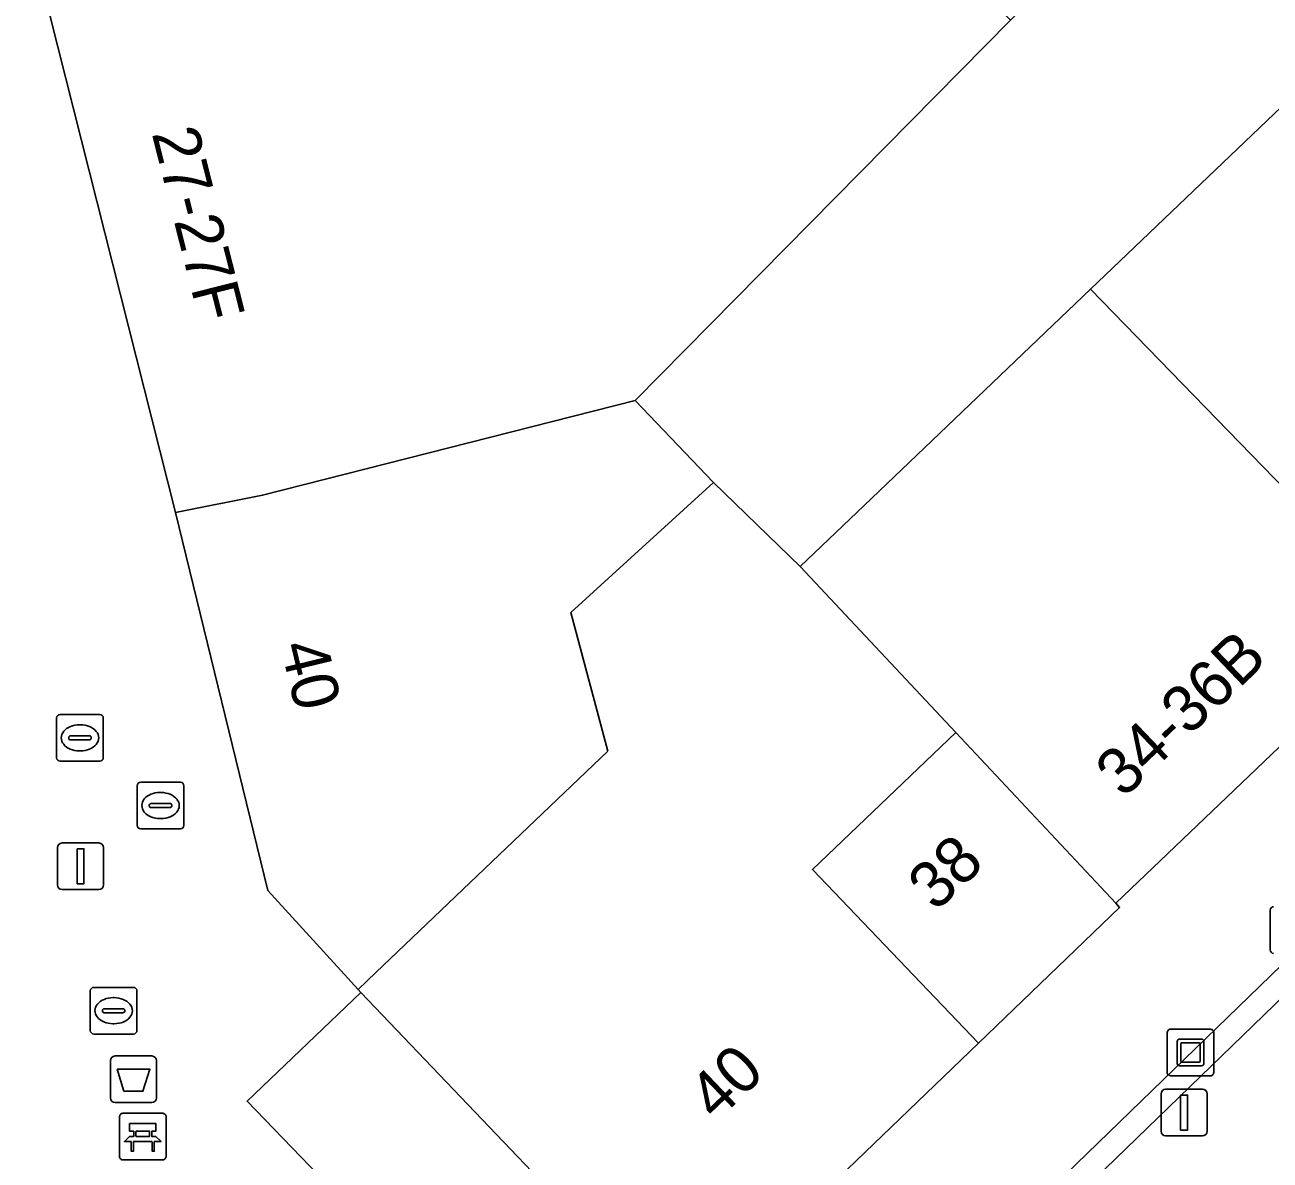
# Model space of a CAD drawing. Extents: x 161087 to 161926, y 382572 to 383873.
# Drawn here: x 161339.62 to 161366.32, y 383442.27 to 383466.61 of the extents above; entities that cross this region are included whole.
import ezdxf

# ---------------------------------------------------------------- set-up
doc = ezdxf.new("R2010")
doc.units = 0
for name, color, linetype in [('IMGEO_Afvalbak', 7, 'Continuous'), ('IMGEO_Bank', 7, 'Continuous'), ('IMGEO_Brandkraan', 7, 'Continuous'), ('IMGEO_Kolk', 7, 'Continuous'), ('IMGEO_Kunstobject', 7, 'Continuous'), ('IMGEO_Lichtmast', 7, 'Continuous'), ('IMGEO_Pand', 7, 'Continuous'), ('IMGEO_Pand_nummerreeks', 7, 'Continuous'), ('IMGEO_Pand_overbouw', 7, 'Continuous'), ('IMGEO_Rioolput', 7, 'Continuous'), ('IMGEO_Voetgangersgebied_open', 7, 'Continuous'), ('IMGEO_Voetpad_open', 7, 'Continuous')]:
    doc.layers.add(name, color=color, linetype=linetype)

msp = doc.modelspace()

# ---------------------------------------------------------------- linework, layer by layer
at = {"layer": 'IMGEO_Afvalbak'}
for p, q in [((161341.453, 383443.599), (161341.453, 383444.399)), ((161341.453, 383444.399), (161341.453, 383443.599)), ((161341.553, 383444.499), (161342.343, 383444.499)), ((161342.343, 383444.499), (161341.553, 383444.499)), ((161342.443, 383444.399), (161342.443, 383443.599)), ((161342.443, 383443.599), (161342.443, 383444.399)), ((161342.343, 383443.499), (161341.553, 383443.499)), ((161341.553, 383443.499), (161342.343, 383443.499))]:
    msp.add_line(p, q, dxfattribs=at)
msp.add_lwpolyline([(161341.596, 383444.213), (161342.3, 383444.213), (161342.151, 383443.743), (161341.745, 383443.743), (161341.596, 383444.213)], dxfattribs=at)
for centre, start, end in [((161341.553, 383444.399), 90, 180), ((161341.553, 383444.399), 90, 180), ((161342.343, 383444.399), 0, 90), ((161342.343, 383444.399), 360, 90), ((161341.553, 383443.599), 180, 270), ((161341.553, 383443.599), 180, 270), ((161342.343, 383443.599), 270, 0), ((161342.343, 383443.599), 270, 0)]:
    msp.add_arc(centre, 0.1, start, end, dxfattribs=at)
at = {"layer": 'IMGEO_Bank'}
for p, q in [((161341.649, 383442.346), (161341.649, 383443.187)), ((161341.649, 383443.187), (161341.649, 383442.346)), ((161341.724, 383443.271), (161342.565, 383443.271)), ((161342.565, 383443.271), (161341.724, 383443.271)), ((161342.649, 383443.196), (161342.649, 383442.355)), ((161342.649, 383442.355), (161342.649, 383443.196)), ((161341.958, 383442.777), (161341.958, 383442.883)), ((161342.002, 383442.883), (161342.002, 383442.777)), ((161342.29, 383442.889), (161342.008, 383442.889)), ((161342.296, 383442.777), (161342.296, 383442.883)), ((161342.34, 383442.883), (161342.34, 383442.777)), ((161342.346, 383442.669), (161341.953, 383442.669)), ((161342.008, 383442.771), (161342.29, 383442.771)), ((161342.574, 383442.271), (161341.733, 383442.271)), ((161341.733, 383442.271), (161342.574, 383442.271))]:
    msp.add_line(p, q, dxfattribs=at)
for points in [[(161341.952, 383442.889), (161341.866, 383442.889), (161341.866, 383443.05), (161342.429, 383443.05), (161342.429, 383442.889), (161342.346, 383442.889)], [(161341.896, 383442.669), (161341.754, 383442.669), (161341.866, 383442.771), (161341.952, 383442.771)], [(161341.946, 383442.662), (161341.946, 383442.455), (161341.903, 383442.455), (161341.903, 383442.662)], [(161342.346, 383442.771), (161342.429, 383442.771), (161342.541, 383442.669), (161342.402, 383442.669)], [(161342.396, 383442.662), (161342.396, 383442.455), (161342.352, 383442.455), (161342.352, 383442.662)]]:
    msp.add_lwpolyline(points, dxfattribs=at)
for centre, radius, start, end in [((161341.727, 383443.193), 0.0779, 92.4484, 184.2845), ((161341.727, 383443.193), 0.0779, 92.4484, 184.2845), ((161342.571, 383443.193), 0.0779, 2.4484, 94.2845), ((161342.571, 383443.193), 0.0779, 2.4484, 94.2845), ((161341.951, 383442.882), 0.00671, 2.8957, 87.1043), ((161341.951, 383442.778), 0.00671, 272.8957, 357.1043), ((161342.008, 383442.882), 0.00671, 92.8957, 177.1043), ((161342.008, 383442.778), 0.00671, 182.8957, 267.1043), ((161342.29, 383442.882), 0.00671, 2.8957, 87.1043), ((161342.29, 383442.778), 0.00671, 272.8957, 357.1043), ((161342.347, 383442.882), 0.00671, 92.8957, 177.1043), ((161342.347, 383442.778), 0.00671, 182.8957, 267.1043), ((161341.896, 383442.662), 0.00671, 2.8957, 87.1043), ((161341.953, 383442.662), 0.00671, 92.8957, 177.1043), ((161342.345, 383442.662), 0.00671, 2.8957, 87.1043), ((161342.402, 383442.662), 0.00671, 92.8957, 177.1043), ((161341.727, 383442.349), 0.0779, 182.4484, 274.2845), ((161341.727, 383442.349), 0.0779, 182.4484, 274.2845), ((161342.571, 383442.349), 0.0779, 272.4484, 4.2845), ((161342.571, 383442.349), 0.0779, 272.4484, 4.2845)]:
    msp.add_arc(centre, radius, start, end, dxfattribs=at)
at = {"layer": 'IMGEO_Brandkraan'}
for p, q in [((161342.029, 383449.442), (161342.029, 383450.294)), ((161342.104, 383450.368), (161342.956, 383450.368)), ((161343.03, 383450.294), (161343.03, 383449.442)), ((161342.517, 383450.148), (161342.542, 383450.148)), ((161342.288, 383449.862), (161342.288, 383449.874)), ((161342.726, 383449.825), (161342.328, 383449.825)), ((161342.331, 383449.911), (161342.729, 383449.911)), ((161342.772, 383449.874), (161342.772, 383449.862)), ((161342.54, 383449.588), (161342.515, 383449.588)), ((161342.956, 383449.368), (161342.104, 383449.368))]:
    msp.add_line(p, q, dxfattribs=at)
for points in [[(161342.029, 383449.442), (161342.029, 383450.294)], [(161342.104, 383450.368), (161342.956, 383450.368)], [(161343.03, 383450.294), (161343.03, 383449.442)], [(161342.956, 383449.368), (161342.104, 383449.368)]]:
    msp.add_lwpolyline(points, dxfattribs=at)
for centre, radius, start, end in [((161342.106, 383450.292), 0.0765, 91.552, 178.448), ((161342.106, 383450.292), 0.0765, 91.552, 178.448), ((161342.954, 383450.292), 0.0765, 1.552, 88.448), ((161342.954, 383450.292), 0.0765, 1.552, 88.448), ((161342.328, 383449.871), 0.0403, 85.8775, 175.7526), ((161342.325, 383449.861), 0.0366, 178.938, 274.7102), ((161342.729, 383449.868), 0.043, 264.8664, 352.4533), ((161342.733, 383449.873), 0.0386, 1.7309, 96.639), ((161342.106, 383449.444), 0.0765, 181.552, 268.448), ((161342.106, 383449.444), 0.0765, 181.552, 268.448), ((161342.954, 383449.444), 0.0765, 271.552, 358.448), ((161342.954, 383449.444), 0.0765, 271.552, 358.448)]:
    msp.add_arc(centre, radius, start, end, dxfattribs=at)
for centre, major_axis, ratio, start_param, end_param in [((161342.516, 383449.868), (-0.387, 0.002), 0.722429, 4.712389, 7.853982), ((161342.541, 383449.868), (-0.39, 0.002), 0.717154, 1.570796, 4.712389)]:
    msp.add_ellipse(centre, major_axis=major_axis, ratio=ratio, start_param=start_param, end_param=end_param, dxfattribs=at)
at = {"layer": 'IMGEO_Kolk'}
for p, q in [((161341.023, 383445.044), (161341.023, 383445.896)), ((161341.098, 383445.97), (161341.95, 383445.97)), ((161341.511, 383445.75), (161341.536, 383445.75)), ((161342.024, 383445.896), (161342.024, 383445.044)), ((161341.282, 383445.464), (161341.282, 383445.476)), ((161341.325, 383445.513), (161341.723, 383445.513)), ((161341.766, 383445.476), (161341.766, 383445.464)), ((161341.72, 383445.427), (161341.322, 383445.427)), ((161341.534, 383445.19), (161341.509, 383445.19)), ((161341.95, 383444.97), (161341.098, 383444.97))]:
    msp.add_line(p, q, dxfattribs=at)
for points in [[(161341.023, 383445.044), (161341.023, 383445.896)], [(161341.098, 383445.97), (161341.95, 383445.97)], [(161342.024, 383445.896), (161342.024, 383445.044)], [(161341.95, 383444.97), (161341.098, 383444.97)]]:
    msp.add_lwpolyline(points, dxfattribs=at)
for centre, radius, start, end in [((161341.1, 383445.894), 0.0765, 91.552, 178.448), ((161341.1, 383445.894), 0.0765, 91.552, 178.448), ((161341.948, 383445.894), 0.0765, 1.552, 88.448), ((161341.948, 383445.894), 0.0765, 1.552, 88.448), ((161341.322, 383445.473), 0.0403, 85.8775, 175.7526), ((161341.319, 383445.463), 0.0366, 178.938, 274.7102), ((161341.723, 383445.47), 0.043, 264.8664, 352.4533), ((161341.727, 383445.475), 0.0386, 1.7309, 96.639), ((161341.1, 383445.046), 0.0765, 181.552, 268.448), ((161341.1, 383445.046), 0.0765, 181.552, 268.448), ((161341.948, 383445.046), 0.0765, 271.552, 358.448), ((161341.948, 383445.046), 0.0765, 271.552, 358.448)]:
    msp.add_arc(centre, radius, start, end, dxfattribs=at)
for centre, major_axis, ratio, start_param, end_param in [((161341.51, 383445.47), (-0.387, 0.002), 0.722429, 4.712389, 7.853982), ((161341.535, 383445.47), (-0.39, 0.002), 0.717154, 1.570796, 4.712389)]:
    msp.add_ellipse(centre, major_axis=major_axis, ratio=ratio, start_param=start_param, end_param=end_param, dxfattribs=at)
at = {"layer": 'IMGEO_Kunstobject'}
for p, q in [((161364.117, 383444.99), (161364.117, 383444.149)), ((161364.117, 383444.99), (161364.117, 383444.149)), ((161365.033, 383445.074), (161364.192, 383445.074)), ((161365.033, 383445.074), (161364.192, 383445.074)), ((161365.117, 383444.158), (161365.117, 383444.999)), ((161365.117, 383444.158), (161365.117, 383444.999)), ((161364.331, 383444.338), (161364.331, 383444.812)), ((161364.381, 383444.862), (161364.855, 383444.862)), ((161364.411, 383444.762), (161364.411, 383444.388)), ((161364.805, 383444.782), (161364.431, 383444.782)), ((161364.825, 383444.388), (161364.825, 383444.762)), ((161364.905, 383444.812), (161364.905, 383444.338)), ((161364.855, 383444.288), (161364.381, 383444.288)), ((161364.431, 383444.368), (161364.805, 383444.368)), ((161364.201, 383444.074), (161365.042, 383444.074)), ((161364.201, 383444.074), (161365.042, 383444.074))]:
    msp.add_line(p, q, dxfattribs=at)
for centre, radius, start, end in [((161364.195, 383444.996), 0.0779, 92.4484, 184.2845), ((161364.195, 383444.996), 0.0779, 92.4484, 184.2845), ((161365.039, 383444.996), 0.0779, 2.4484, 94.2845), ((161365.039, 383444.996), 0.0779, 2.4484, 94.2845), ((161364.381, 383444.812), 0.05, 90, 180), ((161364.431, 383444.762), 0.02, 90, 180), ((161364.805, 383444.762), 0.02, 360, 90), ((161364.855, 383444.812), 0.05, 360, 90), ((161364.431, 383444.388), 0.02, 180, 270), ((161364.805, 383444.388), 0.02, 270, 0), ((161364.195, 383444.152), 0.0779, 182.4484, 274.2845), ((161364.195, 383444.152), 0.0779, 182.4484, 274.2845), ((161364.381, 383444.338), 0.05, 180, 270), ((161364.855, 383444.338), 0.05, 270, 0), ((161365.039, 383444.152), 0.0779, 272.4484, 4.2845), ((161365.039, 383444.152), 0.0779, 272.4484, 4.2845)]:
    msp.add_arc(centre, radius, start, end, dxfattribs=at)
at = {"layer": 'IMGEO_Lichtmast'}
for p, q in [((161340.318, 383448.166), (161340.318, 383448.966)), ((161340.318, 383448.966), (161340.318, 383448.166)), ((161340.418, 383449.066), (161341.208, 383449.066)), ((161341.208, 383449.066), (161340.418, 383449.066)), ((161341.308, 383448.966), (161341.308, 383448.166)), ((161341.308, 383448.166), (161341.308, 383448.966)), ((161341.208, 383448.066), (161340.418, 383448.066)), ((161340.418, 383448.066), (161341.208, 383448.066)), ((161363.984, 383442.885), (161363.984, 383443.685)), ((161363.984, 383443.685), (161363.984, 383442.885)), ((161364.084, 383443.785), (161364.874, 383443.785)), ((161364.874, 383443.785), (161364.084, 383443.785)), ((161364.974, 383443.685), (161364.974, 383442.885)), ((161364.974, 383442.885), (161364.974, 383443.685)), ((161364.874, 383442.785), (161364.084, 383442.785)), ((161364.084, 383442.785), (161364.874, 383442.785))]:
    msp.add_line(p, q, dxfattribs=at)
for points in [[(161340.738, 383448.941), (161340.888, 383448.941), (161340.888, 383448.191), (161340.738, 383448.191), (161340.738, 383448.941)], [(161364.404, 383443.66), (161364.554, 383443.66), (161364.554, 383442.91), (161364.404, 383442.91), (161364.404, 383443.66)]]:
    msp.add_lwpolyline(points, dxfattribs=at)
for centre, start, end in [((161340.418, 383448.966), 90, 180), ((161340.418, 383448.966), 90, 180), ((161341.208, 383448.966), 0, 90), ((161341.208, 383448.966), 360, 90), ((161340.418, 383448.166), 180, 270), ((161340.418, 383448.166), 180, 270), ((161341.208, 383448.166), 270, 0), ((161341.208, 383448.166), 270, 0), ((161364.084, 383443.685), 90, 180), ((161364.084, 383443.685), 90, 180), ((161364.874, 383443.685), 0, 90), ((161364.874, 383443.685), 360, 90), ((161364.084, 383442.885), 180, 270), ((161364.084, 383442.885), 180, 270), ((161364.874, 383442.885), 270, 0), ((161364.874, 383442.885), 270, 0)]:
    msp.add_arc(centre, 0.1, start, end, dxfattribs=at)
at = {"layer": 'IMGEO_Pand'}
for points in [[(161360.76, 383466.705), (161356.487, 383470.921), (161340.152, 383466.811), (161342.849, 383456.151), (161344.719, 383456.523), (161352.71, 383458.55)], [(161375.198, 383459.41), (161368.302, 383466.506), (161362.475, 383460.941), (161369.372, 383453.845), (161369.691, 383454.15)], [(161369.372, 383453.845), (161362.475, 383460.941), (161357.618, 383456.303), (161356.246, 383454.992), (161359.582, 383451.432), (161363.012, 383447.772)], [(161351.327, 383454.008), (161354.389, 383456.793), (161352.71, 383458.55), (161344.719, 383456.523), (161342.849, 383456.151), (161344.83, 383448.05), (161346.767, 383445.924), (161347.149, 383446.288), (161352.118, 383451.031)], [(161356.509, 383448.497), (161359.582, 383451.432), (161356.246, 383454.992), (161354.389, 383456.793), (161351.327, 383454.008), (161352.118, 383451.031), (161347.149, 383446.288), (161346.767, 383445.924), (161346.827, 383445.861), (161353.706, 383438.659), (161360.067, 383444.772)], [(161359.582, 383451.432), (161356.509, 383448.497), (161360.067, 383444.772), (161363.096, 383447.683), (161363.012, 383447.772)]]:
    msp.add_lwpolyline(points, close=True, dxfattribs=at)
at = {"layer": 'IMGEO_Pand_overbouw'}
msp.add_lwpolyline([(161346.827, 383445.861), (161344.385, 383443.529), (161351.305, 383436.352), (161353.706, 383438.659)], close=True, dxfattribs=at)
at = {"layer": 'IMGEO_Rioolput'}
for p, q in [((161340.301, 383450.894), (161340.301, 383451.746)), ((161340.376, 383451.82), (161341.228, 383451.82)), ((161340.789, 383451.6), (161340.814, 383451.6)), ((161341.302, 383451.746), (161341.302, 383450.894)), ((161340.56, 383451.314), (161340.56, 383451.326)), ((161340.603, 383451.363), (161341.001, 383451.363)), ((161341.044, 383451.326), (161341.044, 383451.314)), ((161340.998, 383451.277), (161340.6, 383451.277)), ((161341.228, 383450.82), (161340.376, 383450.82)), ((161340.812, 383451.04), (161340.787, 383451.04)), ((161366.323, 383446.774), (161366.323, 383447.626))]:
    msp.add_line(p, q, dxfattribs=at)
for points in [[(161340.301, 383450.894), (161340.301, 383451.746)], [(161340.376, 383451.82), (161341.228, 383451.82)], [(161341.302, 383451.746), (161341.302, 383450.894)], [(161341.228, 383450.82), (161340.376, 383450.82)], [(161366.323, 383446.774), (161366.323, 383447.626)]]:
    msp.add_lwpolyline(points, dxfattribs=at)
for centre, radius, start, end in [((161340.378, 383451.744), 0.0765, 91.552, 178.448), ((161340.378, 383451.744), 0.0765, 91.552, 178.448), ((161341.226, 383451.744), 0.0765, 1.552, 88.448), ((161341.226, 383451.744), 0.0765, 1.552, 88.448), ((161340.6, 383451.323), 0.0403, 85.8775, 175.7526), ((161341.005, 383451.325), 0.0386, 1.7309, 96.639), ((161340.597, 383451.313), 0.0366, 178.938, 274.7102), ((161341.001, 383451.32), 0.043, 264.8664, 352.4533), ((161340.378, 383450.896), 0.0765, 181.552, 268.448), ((161340.378, 383450.896), 0.0765, 181.552, 268.448), ((161341.226, 383450.896), 0.0765, 271.552, 358.448), ((161341.226, 383450.896), 0.0765, 271.552, 358.448), ((161366.4, 383447.624), 0.0765, 91.552, 178.448), ((161366.4, 383447.624), 0.0765, 91.552, 178.448), ((161366.4, 383446.776), 0.0765, 181.552, 268.448), ((161366.4, 383446.776), 0.0765, 181.552, 268.448)]:
    msp.add_arc(centre, radius, start, end, dxfattribs=at)
for centre, major_axis, ratio, start_param, end_param in [((161340.788, 383451.32), (-0.387, 0.002), 0.722429, 4.712389, 7.853982), ((161340.813, 383451.32), (-0.39, 0.002), 0.717154, 1.570796, 4.712389)]:
    msp.add_ellipse(centre, major_axis=major_axis, ratio=ratio, start_param=start_param, end_param=end_param, dxfattribs=at)
at = {"layer": 'IMGEO_Voetgangersgebied_open'}
for points in [[(161396.908, 383480.42), (161391.391, 383475.063), (161385.608, 383469.448), (161379.834, 383463.842), (161375.198, 383459.41), (161369.691, 383454.15), (161369.372, 383453.845), (161363.012, 383447.772), (161363.096, 383447.683), (161360.067, 383444.772), (161353.706, 383438.659), (161346.303, 383433.87)], [(161336.288, 383418.128), (161345.94, 383433.532), (161346.303, 383433.87), (161353.706, 383438.659), (161346.827, 383445.861), (161346.767, 383445.924), (161344.83, 383448.05), (161342.849, 383456.151), (161340.152, 383466.811), (161337.846, 383475.923)], [(161381.044, 383459.759), (161380.682, 383460.119), (161374.218, 383453.857), (161353.368, 383433.657)], [(161353.368, 383433.657), (161374.218, 383453.857), (161380.682, 383460.119), (161381.044, 383459.759), (161374.578, 383453.499), (161353.712, 383433.298)], [(161353.712, 383433.298), (161374.578, 383453.499), (161381.044, 383459.759)]]:
    msp.add_lwpolyline(points, dxfattribs=at)
at = {"layer": 'IMGEO_Voetpad_open'}
msp.add_lwpolyline([(161350.32, 383508.45), (161352.459, 383500), (161352.661, 383499.202), (161353.194, 383497.099), (161358.31, 383497.909), (161359.035, 383492.898), (161354.452, 383492.198), (161355.549, 383487.926), (161357.984, 383488.501), (161359.281, 383483.39), (161356.861, 383482.813), (161357.369, 383480.834), (161359.184, 383473.765), (161363.595, 383469.581), (161360.76, 383466.705), (161352.71, 383458.55), (161354.389, 383456.793), (161356.246, 383454.992), (161357.618, 383456.303), (161362.475, 383460.941), (161368.302, 383466.506), (161369.068, 383467.238), (161367.032, 383469.066), (161365.214, 383470.777)], dxfattribs=at)

# ---------------------------------------------------------------- texts
at = {"layer": 'IMGEO_Pand_nummerreeks'}
for s, rotation, p in [('27-27F', 284.1977, (161342.338, 383464.283)), ('34-36B', 43.6766, (161363.181, 383450.007)), ('40', 283.5445, (161345.095, 383453.292)), ('38', 43.6823, (161359.157, 383447.574)), ('40', 43.6823, (161354.448, 383443.076))]:
    msp.add_text(s, height=1, rotation=rotation, dxfattribs=at).set_placement(p)

doc.saveas('drawing.dxf')
